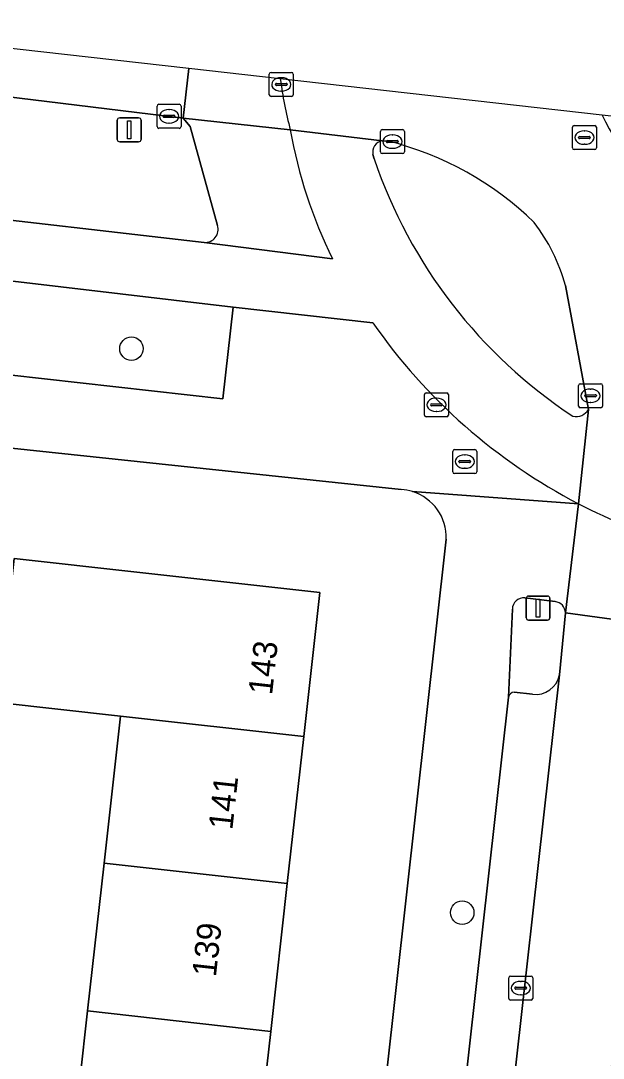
# Model space of a CAD drawing. Extents: x 161928 to 163071, y 386474 to 387428.
# Drawn here: x 162314.9 to 162339.15, y 387355.77 to 387398.96 of the extents above; entities that cross this region are included whole.
import ezdxf

# ---------------------------------------------------------------- set-up
doc = ezdxf.new("R2010")
doc.units = 0
for name, color, linetype in [('IMGEO_Berm_groen', 7, 'Continuous'), ('IMGEO_Boom', 7, 'Continuous'), ('IMGEO_Brandkraan', 7, 'Continuous'), ('IMGEO_Erf', 7, 'Continuous'), ('IMGEO_Fietspad_gesloten', 7, 'Continuous'), ('IMGEO_Kolk', 7, 'Continuous'), ('IMGEO_Lichtmast', 7, 'Continuous'), ('IMGEO_Pand', 7, 'Continuous'), ('IMGEO_Pand_nummerreeks', 7, 'Continuous'), ('IMGEO_Parkeervlak_open', 7, 'Continuous'), ('IMGEO_Rijbaan_lokaal_gesloten', 7, 'Continuous'), ('IMGEO_Rijbaan_lokaal_open', 7, 'Continuous'), ('IMGEO_Rioolput', 7, 'Continuous'), ('IMGEO_Verkeerseiland_gesloten', 7, 'Continuous'), ('IMGEO_Verkeerseiland_groen', 7, 'Continuous'), ('IMGEO_Verkeerseiland_open', 7, 'Continuous'), ('IMGEO_Voetpad_gesloten', 7, 'Continuous'), ('IMGEO_Voetpad_open', 7, 'Continuous')]:
    doc.layers.add(name, color=color, linetype=linetype)

msp = doc.modelspace()

# ---------------------------------------------------------------- linework, layer by layer
at = {"layer": 'IMGEO_Berm_groen'}
for points in [[(162231.936, 387399.937), (162288.589, 387393.646), (162322.527, 387389.735)], [(162223.632, 387397.632), (162216.216, 387398.494), (162217.122, 387397.027), (162215.814, 387397.169), (162215.583, 387395.363), (162223.548, 387394.464), (162314.401, 387384.219), (162323.31, 387383.218), (162323.737, 387387.033), (162290.078, 387391.01), (162234.54, 387397.247)], [(162323.091, 387390.441), (162321.95, 387394.561), (162321.659, 387394.901), (162321.543, 387394.925), (162314.166, 387395.814)]]:
    msp.add_lwpolyline(points, dxfattribs=at)
msp.add_arc((162322.574, 387390.276), 0.543, 265.0479, 17.7117, dxfattribs=at)
at = {"layer": 'IMGEO_Boom'}
for centre in [(162319.505, 387385.31), (162333.279, 387361.833)]:
    msp.add_circle(centre, 0.489, dxfattribs=at)
at = {"layer": 'IMGEO_Brandkraan'}
for p, q in [((162332.884, 387380.183), (162332.884, 387381.035)), ((162332.959, 387381.109), (162333.811, 387381.109)), ((162333.885, 387381.035), (162333.885, 387380.183)), ((162333.143, 387380.603), (162333.143, 387380.615)), ((162333.581, 387380.566), (162333.183, 387380.566)), ((162333.186, 387380.652), (162333.584, 387380.652)), ((162333.372, 387380.889), (162333.397, 387380.889)), ((162333.627, 387380.615), (162333.627, 387380.603)), ((162333.811, 387380.109), (162332.959, 387380.109)), ((162333.395, 387380.329), (162333.37, 387380.329))]:
    msp.add_line(p, q, dxfattribs=at)
for points in [[(162332.884, 387380.183), (162332.884, 387381.035)], [(162332.959, 387381.109), (162333.811, 387381.109)], [(162333.885, 387381.035), (162333.885, 387380.183)], [(162333.811, 387380.109), (162332.959, 387380.109)]]:
    msp.add_lwpolyline(points, dxfattribs=at)
for centre, radius, start, end in [((162332.961, 387381.033), 0.0765, 91.552, 178.448), ((162332.961, 387381.033), 0.0765, 91.552, 178.448), ((162333.809, 387381.033), 0.0765, 1.552, 88.448), ((162333.809, 387381.033), 0.0765, 1.552, 88.448), ((162333.183, 387380.612), 0.0403, 85.8775, 175.7526), ((162333.18, 387380.602), 0.0366, 178.938, 274.7102), ((162333.584, 387380.609), 0.043, 264.8664, 352.4533), ((162333.588, 387380.614), 0.0386, 1.7309, 96.639), ((162332.961, 387380.185), 0.0765, 181.552, 268.448), ((162332.961, 387380.185), 0.0765, 181.552, 268.448), ((162333.809, 387380.185), 0.0765, 271.552, 358.448), ((162333.809, 387380.185), 0.0765, 271.552, 358.448)]:
    msp.add_arc(centre, radius, start, end, dxfattribs=at)
for centre, major_axis, ratio, start_param, end_param in [((162333.371, 387380.609), (-0.387, 0.002), 0.722429, 4.712389, 7.853982), ((162333.396, 387380.609), (-0.39, 0.002), 0.717154, 1.570796, 4.712389)]:
    msp.add_ellipse(centre, major_axis=major_axis, ratio=ratio, start_param=start_param, end_param=end_param, dxfattribs=at)
at = {"layer": 'IMGEO_Erf'}
for points in [[(162330.735, 387379.45), (162313.32, 387381.299), (162307.87, 387381.91), (162307.146, 387375.453), (162309.919, 387375.14), (162309.45, 387370.974), (162308.946, 387366.502), (162306.173, 387366.815), (162305.805, 387363.478), (162308.578, 387363.165), (162308.109, 387358.999), (162307.605, 387354.527)], [(162316.373, 387346.05), (162317.036, 387351.978), (162317.682, 387357.746), (162318.371, 387363.898), (162319.055, 387370.014), (162313.945, 387370.587), (162314.616, 387376.578), (162319.726, 387376.006), (162327.348, 387375.153), (162326.677, 387369.16), (162325.993, 387363.044), (162325.304, 387356.892), (162324.658, 387351.124), (162323.995, 387345.196), (162323.311, 387339.086), (162322.624, 387332.951), (162321.967, 387327.082), (162321.286, 387321), (162320.61, 387314.96), (162319.954, 387309.102), (162319.303, 387303.286), (162324.281, 387302.729), (162332.617, 387377.38)]]:
    msp.add_lwpolyline(points, dxfattribs=at)
for centre, radius, start, end in [((162330.6, 387377.396), 2.058, 72.7652, 86.2432), ((162330.606, 387377.443), 2.012, 358.2075, 72.5335)]:
    msp.add_arc(centre, radius, start, end, dxfattribs=at)
at = {"layer": 'IMGEO_Fietspad_gesloten'}
for points in [[(162327.875, 387389.054), (162322.527, 387389.735), (162288.589, 387393.646), (162231.936, 387399.937)], [(162234.54, 387397.247), (162290.078, 387391.01), (162323.737, 387387.033), (162329.56, 387386.385)], [(162329.943, 387393.968), (162326.119, 387394.414)], [(162329.613, 387393.213), (162329.562, 387393.386)], [(162338.121, 387378.855), (162338.542, 387382.776)]]:
    msp.add_lwpolyline(points, dxfattribs=at)
for centre, radius, start, end in [((162346.21, 387398.028), 20.413, 190.1983, 206.0805), ((162330.041, 387393.488), 0.49, 101.5488, 192.0305), ((162349.307, 387399.875), 20.79, 198.6889, 236.6913), ((162349.138, 387400.012), 23.854, 214.8396, 242.4926), ((162338.022, 387383.097), 0.611, 257.5591, 328.328)]:
    msp.add_arc(centre, radius, start, end, dxfattribs=at)
at = {"layer": 'IMGEO_Kolk'}
for p, q in [((162320.571, 387394.556), (162320.571, 387395.408)), ((162320.646, 387395.482), (162321.498, 387395.482)), ((162321.059, 387395.262), (162321.084, 387395.262)), ((162321.572, 387395.408), (162321.572, 387394.556)), ((162320.83, 387394.976), (162320.83, 387394.988)), ((162321.268, 387394.939), (162320.87, 387394.939)), ((162320.873, 387395.025), (162321.271, 387395.025)), ((162321.314, 387394.988), (162321.314, 387394.976)), ((162321.498, 387394.482), (162320.646, 387394.482)), ((162321.082, 387394.702), (162321.057, 387394.702)), ((162329.87, 387393.503), (162329.87, 387394.355)), ((162329.945, 387394.429), (162330.797, 387394.429)), ((162330.871, 387394.355), (162330.871, 387393.503)), ((162330.129, 387393.923), (162330.129, 387393.935)), ((162330.172, 387393.972), (162330.57, 387393.972)), ((162330.358, 387394.209), (162330.383, 387394.209)), ((162330.613, 387393.935), (162330.613, 387393.923)), ((162330.567, 387393.886), (162330.169, 387393.886)), ((162330.381, 387393.649), (162330.356, 387393.649)), ((162330.797, 387393.429), (162329.945, 387393.429)), ((162338.121, 387382.922), (162338.121, 387383.774)), ((162338.196, 387383.848), (162339.048, 387383.848)), ((162338.609, 387383.628), (162338.634, 387383.628)), ((162339.122, 387383.774), (162339.122, 387382.922)), ((162331.705, 387382.546), (162331.705, 387383.398)), ((162331.78, 387383.472), (162332.632, 387383.472)), ((162332.193, 387383.252), (162332.218, 387383.252)), ((162332.706, 387383.398), (162332.706, 387382.546)), ((162338.38, 387383.342), (162338.38, 387383.354)), ((162338.818, 387383.305), (162338.42, 387383.305)), ((162338.423, 387383.391), (162338.821, 387383.391)), ((162338.864, 387383.354), (162338.864, 387383.342)), ((162331.964, 387382.966), (162331.964, 387382.978)), ((162332.402, 387382.929), (162332.004, 387382.929)), ((162332.007, 387383.015), (162332.405, 387383.015)), ((162332.216, 387382.692), (162332.191, 387382.692)), ((162332.448, 387382.978), (162332.448, 387382.966)), ((162339.048, 387382.848), (162338.196, 387382.848)), ((162338.632, 387383.068), (162338.607, 387383.068)), ((162332.632, 387382.472), (162331.78, 387382.472)), ((162335.217, 387358.266), (162335.217, 387359.118)), ((162335.292, 387359.192), (162336.144, 387359.192)), ((162335.705, 387358.972), (162335.73, 387358.972)), ((162336.218, 387359.118), (162336.218, 387358.266)), ((162335.476, 387358.686), (162335.476, 387358.698)), ((162335.914, 387358.649), (162335.516, 387358.649)), ((162335.519, 387358.735), (162335.917, 387358.735)), ((162335.96, 387358.698), (162335.96, 387358.686)), ((162336.144, 387358.192), (162335.292, 387358.192)), ((162335.728, 387358.412), (162335.703, 387358.412))]:
    msp.add_line(p, q, dxfattribs=at)
for points in [[(162320.571, 387394.556), (162320.571, 387395.408)], [(162320.646, 387395.482), (162321.498, 387395.482)], [(162321.572, 387395.408), (162321.572, 387394.556)], [(162321.498, 387394.482), (162320.646, 387394.482)], [(162329.87, 387393.503), (162329.87, 387394.355)], [(162329.945, 387394.429), (162330.797, 387394.429)], [(162330.871, 387394.355), (162330.871, 387393.503)], [(162330.797, 387393.429), (162329.945, 387393.429)], [(162338.121, 387382.922), (162338.121, 387383.774)], [(162338.196, 387383.848), (162339.048, 387383.848)], [(162339.122, 387383.774), (162339.122, 387382.922)], [(162331.705, 387382.546), (162331.705, 387383.398)], [(162331.78, 387383.472), (162332.632, 387383.472)], [(162332.706, 387383.398), (162332.706, 387382.546)], [(162339.048, 387382.848), (162338.196, 387382.848)], [(162332.632, 387382.472), (162331.78, 387382.472)], [(162335.217, 387358.266), (162335.217, 387359.118)], [(162335.292, 387359.192), (162336.144, 387359.192)], [(162336.218, 387359.118), (162336.218, 387358.266)], [(162336.144, 387358.192), (162335.292, 387358.192)]]:
    msp.add_lwpolyline(points, dxfattribs=at)
for centre, radius, start, end in [((162320.648, 387395.406), 0.0765, 91.552, 178.448), ((162320.648, 387395.406), 0.0765, 91.552, 178.448), ((162321.496, 387395.406), 0.0765, 1.552, 88.448), ((162321.496, 387395.406), 0.0765, 1.552, 88.448), ((162320.87, 387394.985), 0.0403, 85.8775, 175.7526), ((162320.867, 387394.975), 0.0366, 178.938, 274.7102), ((162321.271, 387394.982), 0.043, 264.8664, 352.4533), ((162321.275, 387394.987), 0.0386, 1.7309, 96.639), ((162320.648, 387394.558), 0.0765, 181.552, 268.448), ((162320.648, 387394.558), 0.0765, 181.552, 268.448), ((162321.496, 387394.558), 0.0765, 271.552, 358.448), ((162321.496, 387394.558), 0.0765, 271.552, 358.448), ((162329.947, 387394.353), 0.0765, 91.552, 178.448), ((162329.947, 387394.353), 0.0765, 91.552, 178.448), ((162330.795, 387394.353), 0.0765, 1.552, 88.448), ((162330.795, 387394.353), 0.0765, 1.552, 88.448), ((162330.169, 387393.932), 0.0403, 85.8775, 175.7526), ((162330.166, 387393.922), 0.0366, 178.938, 274.7102), ((162330.57, 387393.929), 0.043, 264.8664, 352.4533), ((162330.574, 387393.934), 0.0386, 1.7309, 96.639), ((162329.947, 387393.505), 0.0765, 181.552, 268.448), ((162329.947, 387393.505), 0.0765, 181.552, 268.448), ((162330.795, 387393.505), 0.0765, 271.552, 358.448), ((162330.795, 387393.505), 0.0765, 271.552, 358.448), ((162338.198, 387383.772), 0.0765, 91.552, 178.448), ((162338.198, 387383.772), 0.0765, 91.552, 178.448), ((162339.046, 387383.772), 0.0765, 1.552, 88.448), ((162339.046, 387383.772), 0.0765, 1.552, 88.448), ((162331.782, 387383.396), 0.0765, 91.552, 178.448), ((162331.782, 387383.396), 0.0765, 91.552, 178.448), ((162332.63, 387383.396), 0.0765, 1.552, 88.448), ((162332.63, 387383.396), 0.0765, 1.552, 88.448), ((162338.42, 387383.351), 0.0403, 85.8775, 175.7526), ((162338.417, 387383.341), 0.0366, 178.938, 274.7102), ((162338.821, 387383.348), 0.043, 264.8664, 352.4533), ((162338.825, 387383.353), 0.0386, 1.7309, 96.639), ((162332.004, 387382.975), 0.0403, 85.8775, 175.7526), ((162332.001, 387382.965), 0.0366, 178.938, 274.7102), ((162332.405, 387382.972), 0.043, 264.8664, 352.4533), ((162332.409, 387382.977), 0.0386, 1.7309, 96.639), ((162338.198, 387382.924), 0.0765, 181.552, 268.448), ((162338.198, 387382.924), 0.0765, 181.552, 268.448), ((162339.046, 387382.924), 0.0765, 271.552, 358.448), ((162339.046, 387382.924), 0.0765, 271.552, 358.448), ((162331.782, 387382.548), 0.0765, 181.552, 268.448), ((162331.782, 387382.548), 0.0765, 181.552, 268.448), ((162332.63, 387382.548), 0.0765, 271.552, 358.448), ((162332.63, 387382.548), 0.0765, 271.552, 358.448), ((162335.294, 387359.116), 0.0765, 91.552, 178.448), ((162335.294, 387359.116), 0.0765, 91.552, 178.448), ((162336.142, 387359.116), 0.0765, 1.552, 88.448), ((162336.142, 387359.116), 0.0765, 1.552, 88.448), ((162335.516, 387358.695), 0.0403, 85.8775, 175.7526), ((162335.513, 387358.685), 0.0366, 178.938, 274.7102), ((162335.917, 387358.692), 0.043, 264.8664, 352.4533), ((162335.921, 387358.697), 0.0386, 1.7309, 96.639), ((162335.294, 387358.268), 0.0765, 181.552, 268.448), ((162335.294, 387358.268), 0.0765, 181.552, 268.448), ((162336.142, 387358.268), 0.0765, 271.552, 358.448), ((162336.142, 387358.268), 0.0765, 271.552, 358.448)]:
    msp.add_arc(centre, radius, start, end, dxfattribs=at)
for centre, major_axis, ratio, start_param, end_param in [((162321.058, 387394.982), (-0.387, 0.002), 0.722429, 4.712389, 7.853982), ((162321.083, 387394.982), (-0.39, 0.002), 0.717154, 1.570796, 4.712389), ((162330.357, 387393.929), (-0.387, 0.002), 0.722429, 4.712389, 7.853982), ((162330.382, 387393.929), (-0.39, 0.002), 0.717154, 1.570796, 4.712389), ((162338.608, 387383.348), (-0.387, 0.002), 0.722429, 4.712389, 7.853982), ((162338.633, 387383.348), (-0.39, 0.002), 0.717154, 1.570796, 4.712389), ((162332.192, 387382.972), (-0.387, 0.002), 0.722429, 4.712389, 7.853982), ((162332.217, 387382.972), (-0.39, 0.002), 0.717154, 1.570796, 4.712389), ((162335.704, 387358.692), (-0.387, 0.002), 0.722429, 4.712389, 7.853982), ((162335.729, 387358.692), (-0.39, 0.002), 0.717154, 1.570796, 4.712389)]:
    msp.add_ellipse(centre, major_axis=major_axis, ratio=ratio, start_param=start_param, end_param=end_param, dxfattribs=at)
at = {"layer": 'IMGEO_Lichtmast'}
for p, q in [((162318.916, 387394.019), (162318.916, 387394.819)), ((162318.916, 387394.819), (162318.916, 387394.019)), ((162319.016, 387394.919), (162319.806, 387394.919)), ((162319.806, 387394.919), (162319.016, 387394.919)), ((162319.906, 387394.819), (162319.906, 387394.019)), ((162319.906, 387394.019), (162319.906, 387394.819)), ((162319.806, 387393.919), (162319.016, 387393.919)), ((162319.016, 387393.919), (162319.806, 387393.919)), ((162336.041, 387375.012), (162336.831, 387375.012)), ((162336.831, 387375.012), (162336.041, 387375.012)), ((162335.941, 387374.112), (162335.941, 387374.912)), ((162335.941, 387374.912), (162335.941, 387374.112)), ((162336.931, 387374.912), (162336.931, 387374.112)), ((162336.931, 387374.112), (162336.931, 387374.912)), ((162336.831, 387374.012), (162336.041, 387374.012)), ((162336.041, 387374.012), (162336.831, 387374.012))]:
    msp.add_line(p, q, dxfattribs=at)
for points in [[(162319.336, 387394.794), (162319.486, 387394.794), (162319.486, 387394.044), (162319.336, 387394.044), (162319.336, 387394.794)], [(162336.361, 387374.887), (162336.511, 387374.887), (162336.511, 387374.137), (162336.361, 387374.137), (162336.361, 387374.887)]]:
    msp.add_lwpolyline(points, dxfattribs=at)
for centre, start, end in [((162319.016, 387394.819), 90, 180), ((162319.016, 387394.819), 90, 180), ((162319.806, 387394.819), 0, 90), ((162319.806, 387394.819), 360, 90), ((162319.016, 387394.019), 180, 270), ((162319.016, 387394.019), 180, 270), ((162319.806, 387394.019), 270, 0), ((162319.806, 387394.019), 270, 0), ((162336.041, 387374.912), 90, 180), ((162336.041, 387374.912), 90, 180), ((162336.831, 387374.912), 0, 90), ((162336.831, 387374.912), 360, 90), ((162336.041, 387374.112), 180, 270), ((162336.041, 387374.112), 180, 270), ((162336.831, 387374.112), 270, 0), ((162336.831, 387374.112), 270, 0)]:
    msp.add_arc(centre, 0.1, start, end, dxfattribs=at)
at = {"layer": 'IMGEO_Pand'}
for points in [[(162327.348, 387375.153), (162319.726, 387376.006), (162314.616, 387376.578), (162313.945, 387370.587), (162319.055, 387370.014), (162326.677, 387369.16)], [(162319.055, 387370.014), (162318.371, 387363.898), (162325.993, 387363.044), (162326.677, 387369.16)], [(162325.304, 387356.892), (162325.993, 387363.044), (162318.371, 387363.898), (162317.682, 387357.746)], [(162317.682, 387357.746), (162317.036, 387351.978), (162324.658, 387351.124), (162325.304, 387356.892)]]:
    msp.add_lwpolyline(points, close=True, dxfattribs=at)
at = {"layer": 'IMGEO_Parkeervlak_open'}
for points in [[(162327.499, 387283.927), (162337.327, 387371.738)], [(162335.209, 387370.8), (162325.658, 387285.366), (162325.729, 387285.148), (162325.917, 387285.033), (162326.61, 387284.979)], [(162336.2, 387370.923), (162335.447, 387371.011)]]:
    msp.add_lwpolyline(points, dxfattribs=at)
for centre, radius, start, end in [((162336.344, 387371.911), 0.998, 261.7063, 350.0396), ((162335.456, 387370.761), 0.25, 92.1148, 171.0027)]:
    msp.add_arc(centre, radius, start, end, dxfattribs=at)
at = {"layer": 'IMGEO_Rijbaan_lokaal_gesloten'}
for points in [[(162096.771, 387421.253), (162096.67, 387420.483), (162108.698, 387419.025), (162126.066, 387417.09), (162158.899, 387413.409), (162193.872, 387409.531), (162213.835, 387407.313), (162230.26, 387405.606), (162263.092, 387402.05), (162303.555, 387397.582), (162309.376, 387396.694), (162314.166, 387395.814), (162321.543, 387394.925), (162321.659, 387394.901), (162321.901, 387396.97), (162321.901, 387396.97), (162236.962, 387406.541), (162202.411, 387410.194), (162155.241, 387415.181), (162141.573, 387416.6), (162096.771, 387421.253)], [(162321.901, 387396.97), (162321.901, 387396.97), (162321.659, 387394.901), (162326.119, 387394.414)], [(162325.7, 387396.542), (162321.901, 387396.97)], [(162339.104, 387395.032), (162325.7, 387396.542)], [(162326.119, 387394.414), (162329.943, 387393.968), (162330.207, 387393.944)], [(162337.574, 387387.945), (162338.542, 387382.776), (162338.121, 387378.855)]]:
    msp.add_lwpolyline(points, dxfattribs=at)
for centre, radius, start, end in [((162345.877, 387399.356), 20.373, 187.9373, 187.9384), ((162345.705, 387399.376), 20.205, 188.0624, 194.2156), ((162345.705, 387399.376), 20.205, 188.0624, 194.2156), ((162345.877, 387399.356), 20.373, 187.9373, 187.9384), ((162349.385, 387400.009), 11.422, 205.8318, 256.5081), ((162326.974, 387381.018), 13.324, 45.7314, 75.9591), ((162330.383, 387386.001), 7.449, 15.1252, 37.724), ((162350.774, 387403.629), 27.818, 242.9441, 252.2292)]:
    msp.add_arc(centre, radius, start, end, dxfattribs=at)
at = {"layer": 'IMGEO_Rijbaan_lokaal_open'}
msp.add_lwpolyline([(162334.275, 387308.62), (162339.181, 387352.564), (162341.193, 387370.388), (162341.836, 387373.727), (162337.573, 387374.309), (162337.327, 387371.738), (162327.499, 387283.927), (162327.399, 387283.033), (162331.351, 387282.605), (162332.282, 387290.843)], close=True, dxfattribs=at)
at = {"layer": 'IMGEO_Rioolput'}
for p, q in [((162325.245, 387395.883), (162325.245, 387396.735)), ((162325.32, 387396.809), (162326.172, 387396.809)), ((162325.733, 387396.589), (162325.758, 387396.589)), ((162326.246, 387396.735), (162326.246, 387395.883)), ((162325.504, 387396.303), (162325.504, 387396.315)), ((162325.942, 387396.266), (162325.544, 387396.266)), ((162325.547, 387396.352), (162325.945, 387396.352)), ((162325.988, 387396.315), (162325.988, 387396.303)), ((162326.172, 387395.809), (162325.32, 387395.809)), ((162325.756, 387396.029), (162325.731, 387396.029)), ((162337.868, 387393.672), (162337.868, 387394.524)), ((162337.943, 387394.598), (162338.795, 387394.598)), ((162338.356, 387394.378), (162338.381, 387394.378)), ((162338.869, 387394.524), (162338.869, 387393.672)), ((162338.127, 387394.092), (162338.127, 387394.104)), ((162338.565, 387394.055), (162338.167, 387394.055)), ((162338.17, 387394.141), (162338.568, 387394.141)), ((162338.611, 387394.104), (162338.611, 387394.092)), ((162338.795, 387393.598), (162337.943, 387393.598)), ((162338.379, 387393.818), (162338.354, 387393.818))]:
    msp.add_line(p, q, dxfattribs=at)
for points in [[(162325.245, 387395.883), (162325.245, 387396.735)], [(162325.32, 387396.809), (162326.172, 387396.809)], [(162326.246, 387396.735), (162326.246, 387395.883)], [(162326.172, 387395.809), (162325.32, 387395.809)], [(162337.868, 387393.672), (162337.868, 387394.524)], [(162337.943, 387394.598), (162338.795, 387394.598)], [(162338.869, 387394.524), (162338.869, 387393.672)], [(162338.795, 387393.598), (162337.943, 387393.598)]]:
    msp.add_lwpolyline(points, dxfattribs=at)
for centre, radius, start, end in [((162325.322, 387396.733), 0.0765, 91.552, 178.448), ((162325.322, 387396.733), 0.0765, 91.552, 178.448), ((162326.17, 387396.733), 0.0765, 1.552, 88.448), ((162326.17, 387396.733), 0.0765, 1.552, 88.448), ((162325.544, 387396.312), 0.0403, 85.8775, 175.7526), ((162325.541, 387396.302), 0.0366, 178.938, 274.7102), ((162325.945, 387396.309), 0.043, 264.8664, 352.4533), ((162325.949, 387396.314), 0.0386, 1.7309, 96.639), ((162325.322, 387395.885), 0.0765, 181.552, 268.448), ((162325.322, 387395.885), 0.0765, 181.552, 268.448), ((162326.17, 387395.885), 0.0765, 271.552, 358.448), ((162326.17, 387395.885), 0.0765, 271.552, 358.448), ((162337.945, 387394.522), 0.0765, 91.552, 178.448), ((162337.945, 387394.522), 0.0765, 91.552, 178.448), ((162338.793, 387394.522), 0.0765, 1.552, 88.448), ((162338.793, 387394.522), 0.0765, 1.552, 88.448), ((162338.167, 387394.101), 0.0403, 85.8775, 175.7526), ((162338.164, 387394.091), 0.0366, 178.938, 274.7102), ((162338.568, 387394.098), 0.043, 264.8664, 352.4533), ((162338.572, 387394.103), 0.0386, 1.7309, 96.639), ((162337.945, 387393.674), 0.0765, 181.552, 268.448), ((162337.945, 387393.674), 0.0765, 181.552, 268.448), ((162338.793, 387393.674), 0.0765, 271.552, 358.448), ((162338.793, 387393.674), 0.0765, 271.552, 358.448)]:
    msp.add_arc(centre, radius, start, end, dxfattribs=at)
for centre, major_axis, ratio, start_param, end_param in [((162325.732, 387396.309), (-0.387, 0.002), 0.722429, 4.712389, 7.853982), ((162325.757, 387396.309), (-0.39, 0.002), 0.717154, 1.570796, 4.712389), ((162338.355, 387394.098), (-0.387, 0.002), 0.722429, 4.712389, 7.853982), ((162338.38, 387394.098), (-0.39, 0.002), 0.717154, 1.570796, 4.712389)]:
    msp.add_ellipse(centre, major_axis=major_axis, ratio=ratio, start_param=start_param, end_param=end_param, dxfattribs=at)
at = {"layer": 'IMGEO_Verkeerseiland_gesloten'}
msp.add_lwpolyline([(162341.834, 387394.725), (162339.104, 387395.032)], dxfattribs=at)
msp.add_arc((162349.385, 387400.009), 11.422, 205.8318, 256.5081, dxfattribs=at)
at = {"layer": 'IMGEO_Verkeerseiland_groen'}
for points in [[(162330.207, 387393.944), (162329.943, 387393.968)], [(162329.562, 387393.386), (162329.613, 387393.213)], [(162338.542, 387382.776), (162337.574, 387387.945)]]:
    msp.add_lwpolyline(points, dxfattribs=at)
for centre, radius, start, end in [((162330.041, 387393.488), 0.49, 101.5488, 192.0305), ((162326.974, 387381.018), 13.324, 45.7314, 75.9591), ((162349.307, 387399.875), 20.79, 198.6889, 236.6913), ((162330.383, 387386.001), 7.449, 15.1252, 37.724), ((162338.022, 387383.097), 0.611, 257.5591, 328.328)]:
    msp.add_arc(centre, radius, start, end, dxfattribs=at)
at = {"layer": 'IMGEO_Verkeerseiland_open'}
for points in [[(162337.147, 387374.782), (162335.881, 387374.938)], [(162335.367, 387374.472), (162335.209, 387370.8)], [(162337.327, 387371.738), (162337.573, 387374.309)], [(162335.447, 387371.011), (162336.2, 387370.923)]]:
    msp.add_lwpolyline(points, dxfattribs=at)
for centre, radius, start, end in [((162335.84, 387374.467), 0.473, 85.0154, 179.3765), ((162337.091, 387374.303), 0.482, 0.69, 83.3246), ((162336.344, 387371.911), 0.998, 261.7063, 350.0396), ((162335.456, 387370.761), 0.25, 92.1148, 171.0027)]:
    msp.add_arc(centre, radius, start, end, dxfattribs=at)
at = {"layer": 'IMGEO_Voetpad_gesloten'}
msp.add_lwpolyline([(162338.121, 387378.855), (162337.573, 387374.309), (162341.836, 387373.727), (162342.284, 387377.138)], dxfattribs=at)
msp.add_arc((162350.774, 387403.629), 27.818, 242.9441, 252.2292, dxfattribs=at)
at = {"layer": 'IMGEO_Voetpad_open'}
for points in [[(162326.119, 387394.414), (162321.659, 387394.901), (162321.95, 387394.561), (162323.091, 387390.441)], [(162329.56, 387386.385), (162323.737, 387387.033), (162323.31, 387383.218), (162314.401, 387384.219), (162223.548, 387394.464)], [(162322.527, 387389.735), (162327.875, 387389.054)], [(162283.599, 387384.63), (162306.441, 387382.07), (162307.87, 387381.91), (162313.32, 387381.299), (162330.735, 387379.45)], [(162337.573, 387374.309), (162338.121, 387378.855), (162331.21, 387379.362)], [(162331.21, 387379.362), (162338.121, 387378.855)], [(162332.617, 387377.38), (162324.281, 387302.729), (162324.106, 387301.161), (162321.589, 387278.626), (162321.108, 387277.527), (162320.44, 387271.495)], [(162335.881, 387374.938), (162337.147, 387374.782)], [(162326.832, 387278.156), (162327.162, 387280.942), (162325.046, 387281.174), (162325.454, 387284.915), (162325.729, 387285.148), (162325.658, 387285.366), (162335.209, 387370.8), (162335.367, 387374.472)]]:
    msp.add_lwpolyline(points, dxfattribs=at)
for centre, radius, start, end in [((162346.21, 387398.028), 20.413, 190.1983, 206.0805), ((162322.574, 387390.276), 0.543, 265.0479, 17.7117), ((162349.138, 387400.012), 23.854, 214.8396, 242.4926), ((162330.6, 387377.396), 2.058, 72.7652, 86.2432), ((162330.606, 387377.443), 2.012, 358.2075, 72.5335), ((162335.84, 387374.467), 0.473, 85.0154, 179.3765), ((162337.091, 387374.303), 0.482, 0.69, 83.3246)]:
    msp.add_arc(centre, radius, start, end, dxfattribs=at)

# ---------------------------------------------------------------- texts
at = {"layer": 'IMGEO_Pand_nummerreeks'}
for s, rotation, p in [('143', 83.6117, (162325.359, 387370.868)), ('141', 83.6129, (162323.705, 387365.255)), ('139', 83.6129, (162323.02, 387359.134))]:
    msp.add_text(s, height=1, rotation=rotation, dxfattribs=at).set_placement(p)

doc.saveas('drawing.dxf')
